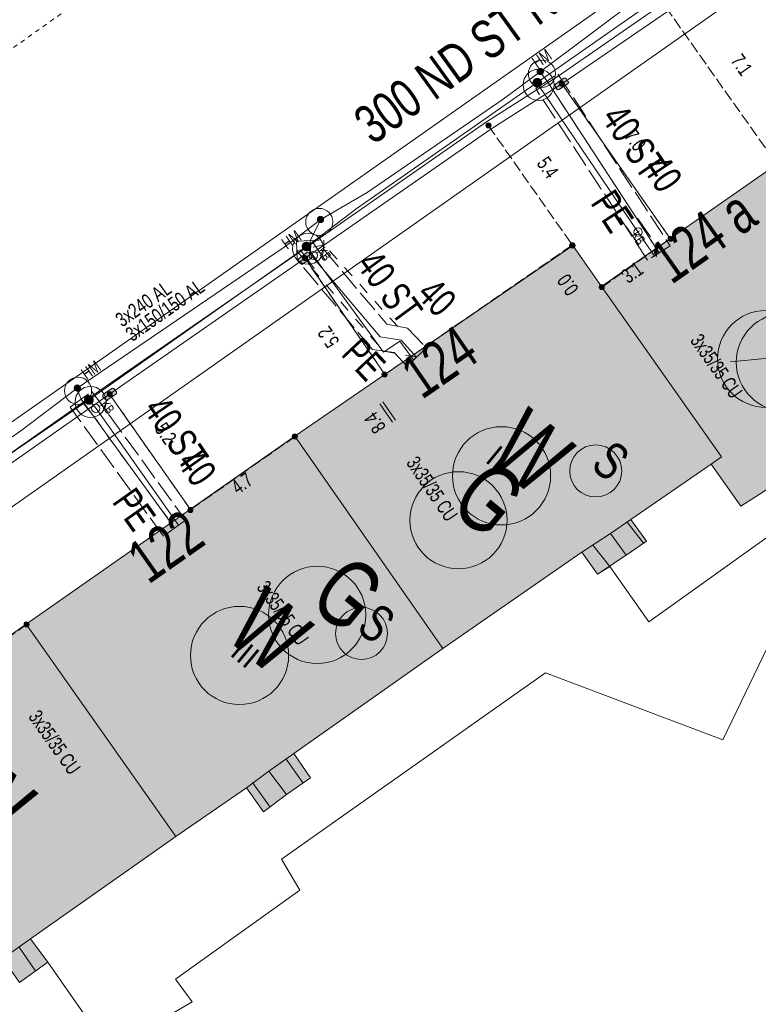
# Model space of a CAD drawing. Header units: metres. Extents: x -740 to 758, y -633 to 854.
# Tile 728 of 1056: x 242 to 269, y -78 to -42. Entities that reach past the tile are written whole.
import ezdxf

# ---------------------------------------------------------------- set-up
doc = ezdxf.new("R2010")
doc.units = ezdxf.units.M
doc.header["$MEASUREMENT"] = 0
for name, pattern in [('166_166', [0.3328, 0.1664, -0.1664]), ('416_125', [0.5408, 0.416, -0.1248]), ('416_416', [0.832, 0.416, -0.416]), ('832_208', [1.04, 0.832, -0.208])]:
    doc.linetypes.add(name, pattern=pattern)
for name, color, linetype in [('Gas.LOVION', 7, 'Continuous'), ('Grundkarte.LOVION', 7, 'Continuous'), ('Grundkarte_Text.LOVION', 7, 'Continuous'), ('Strom.LOVION', 7, 'Continuous'), ('StromBemass.LOVION', 7, 'Continuous'), ('Wasser.LOVION', 7, 'Continuous')]:
    doc.layers.add(name, color=color, linetype=linetype)
doc.styles.add('ERSTELLTER_STIL_1', font='arial.ttf')

msp = doc.modelspace()

# ---------------------------------------------------------------- hatches: boundary and pattern name
at = {"layer": 'Gas.LOVION', "linetype": 'Continuous', "lineweight": 13}
for points in [[(261.304, -43.99), (261.317, -43.972), (261.327, -43.953), (261.335, -43.933), (261.34, -43.911), (261.343, -43.889), (261.343, -43.867), (261.34, -43.846), (261.335, -43.824), (261.327, -43.804), (261.316, -43.785), (261.303, -43.767), (261.288, -43.751), (261.271, -43.737), (261.252, -43.725), (261.232, -43.716), (261.212, -43.709), (261.19, -43.705), (261.168, -43.704), (261.146, -43.706), (261.125, -43.71), (261.104, -43.717), (261.084, -43.726), (261.065, -43.738), (261.048, -43.752), (261.033, -43.768), (261.021, -43.786), (261.01, -43.805), (261.002, -43.825), (260.997, -43.847), (260.994, -43.869), (260.994, -43.891), (260.997, -43.912), (261.002, -43.934), (261.011, -43.954), (261.021, -43.973), (261.034, -43.991), (261.049, -44.007), (261.066, -44.021), (261.085, -44.033), (261.105, -44.042), (261.126, -44.049), (261.147, -44.053), (261.169, -44.054), (261.191, -44.052), (261.213, -44.048), (261.233, -44.041), (261.253, -44.032), (261.272, -44.02), (261.289, -44.006)], [(261.305, -43.984), (261.318, -43.966), (261.329, -43.947), (261.337, -43.927), (261.342, -43.905), (261.345, -43.884), (261.345, -43.862), (261.342, -43.84), (261.336, -43.819), (261.328, -43.798), (261.318, -43.779), (261.305, -43.761), (261.29, -43.745), (261.273, -43.731), (261.254, -43.72), (261.234, -43.71), (261.213, -43.704), (261.192, -43.7), (261.17, -43.698), (261.148, -43.7), (261.126, -43.704), (261.105, -43.711), (261.086, -43.72), (261.067, -43.732), (261.05, -43.746), (261.035, -43.762), (261.022, -43.78), (261.012, -43.799), (261.004, -43.82), (260.998, -43.841), (260.996, -43.863), (260.996, -43.885), (260.999, -43.907), (261.004, -43.928), (261.012, -43.948), (261.023, -43.967), (261.036, -43.985), (261.051, -44.001), (261.068, -44.015), (261.087, -44.027), (261.106, -44.036), (261.127, -44.043), (261.149, -44.047), (261.171, -44.048), (261.193, -44.047), (261.214, -44.042), (261.235, -44.036), (261.255, -44.026), (261.274, -44.014), (261.29, -44)], [(252.797, -50.026), (252.81, -50.009), (252.821, -49.989), (252.829, -49.969), (252.834, -49.947), (252.837, -49.925), (252.837, -49.903), (252.834, -49.881), (252.828, -49.86), (252.82, -49.839), (252.809, -49.82), (252.796, -49.802), (252.781, -49.786), (252.764, -49.772), (252.745, -49.76), (252.725, -49.751), (252.704, -49.744), (252.683, -49.74), (252.661, -49.739), (252.639, -49.74), (252.617, -49.745), (252.596, -49.752), (252.576, -49.761), (252.557, -49.773), (252.54, -49.787), (252.525, -49.803), (252.512, -49.821), (252.502, -49.84), (252.494, -49.861), (252.488, -49.882), (252.486, -49.904), (252.486, -49.926), (252.489, -49.948), (252.494, -49.97), (252.502, -49.99), (252.513, -50.01), (252.526, -50.027), (252.541, -50.043), (252.558, -50.057), (252.577, -50.069), (252.597, -50.079), (252.618, -50.085), (252.64, -50.089), (252.662, -50.091), (252.684, -50.089), (252.705, -50.085), (252.726, -50.078), (252.746, -50.069), (252.765, -50.057), (252.782, -50.043)], [(252.801, -50.027), (252.814, -50.01), (252.824, -49.99), (252.832, -49.97), (252.838, -49.948), (252.841, -49.926), (252.841, -49.904), (252.838, -49.882), (252.832, -49.861), (252.824, -49.841), (252.813, -49.821), (252.8, -49.804), (252.785, -49.788), (252.768, -49.774), (252.749, -49.762), (252.729, -49.753), (252.708, -49.746), (252.687, -49.742), (252.665, -49.74), (252.643, -49.742), (252.621, -49.746), (252.6, -49.753), (252.58, -49.762), (252.562, -49.774), (252.545, -49.788), (252.53, -49.804), (252.517, -49.822), (252.506, -49.842), (252.498, -49.862), (252.493, -49.884), (252.49, -49.905), (252.49, -49.928), (252.493, -49.949), (252.499, -49.971), (252.507, -49.991), (252.518, -50.01), (252.531, -50.028), (252.546, -50.044), (252.563, -50.058), (252.581, -50.07), (252.601, -50.079), (252.622, -50.086), (252.644, -50.09), (252.666, -50.091), (252.688, -50.09), (252.71, -50.086), (252.731, -50.079), (252.75, -50.069), (252.769, -50.058), (252.786, -50.043)], [(265.807, -50.08), (265.197, -50.494), (265.404, -50.799), (266.03, -50.398)], [(256.897, -53.877), (256.291, -54.32), (256.511, -54.609), (257.118, -54.165)], [(244.77, -55.682), (244.783, -55.664), (244.794, -55.645), (244.802, -55.624), (244.807, -55.603), (244.81, -55.581), (244.81, -55.558), (244.807, -55.536), (244.801, -55.515), (244.793, -55.494), (244.782, -55.475), (244.769, -55.457), (244.754, -55.441), (244.737, -55.427), (244.718, -55.415), (244.698, -55.406), (244.677, -55.399), (244.655, -55.395), (244.633, -55.394), (244.611, -55.395), (244.589, -55.399), (244.568, -55.406), (244.548, -55.416), (244.529, -55.428), (244.512, -55.442), (244.497, -55.458), (244.484, -55.476), (244.474, -55.495), (244.466, -55.516), (244.46, -55.538), (244.457, -55.56), (244.457, -55.582), (244.46, -55.604), (244.466, -55.625), (244.474, -55.646), (244.485, -55.665), (244.498, -55.683), (244.513, -55.699), (244.53, -55.713), (244.549, -55.725), (244.569, -55.734), (244.59, -55.741), (244.612, -55.745), (244.634, -55.747), (244.656, -55.745), (244.678, -55.741), (244.699, -55.734), (244.719, -55.724), (244.738, -55.713), (244.755, -55.698)], [(244.778, -55.686), (244.791, -55.668), (244.802, -55.649), (244.81, -55.628), (244.815, -55.607), (244.818, -55.585), (244.818, -55.562), (244.815, -55.541), (244.809, -55.519), (244.801, -55.498), (244.79, -55.479), (244.777, -55.461), (244.762, -55.445), (244.745, -55.431), (244.726, -55.419), (244.706, -55.41), (244.685, -55.403), (244.663, -55.399), (244.641, -55.398), (244.619, -55.399), (244.597, -55.403), (244.576, -55.41), (244.556, -55.42), (244.537, -55.432), (244.52, -55.446), (244.505, -55.462), (244.492, -55.48), (244.482, -55.499), (244.474, -55.52), (244.468, -55.542), (244.465, -55.564), (244.465, -55.586), (244.468, -55.608), (244.474, -55.629), (244.482, -55.65), (244.493, -55.669), (244.506, -55.687), (244.521, -55.703), (244.538, -55.717), (244.557, -55.729), (244.577, -55.738), (244.598, -55.745), (244.62, -55.749), (244.642, -55.751), (244.664, -55.749), (244.686, -55.745), (244.707, -55.738), (244.727, -55.729), (244.746, -55.717), (244.763, -55.702)], [(248.244, -59.984), (247.621, -60.414), (247.857, -60.716), (248.451, -60.289)]]:
    msp.add_hatch(color=7, dxfattribs=at).paths.add_polyline_path(points)
at = {"layer": 'Grundkarte.LOVION', "linetype": 'Continuous', "lineweight": 18}
for color, points in [(9, [(263.541, -51.395), (267.968, -57.671), (267.581, -57.945), (268.678, -59.493), (269.484, -58.971), (270.56, -58.186), (271.996, -57.159), (275.538, -54.685), (269.988, -46.893)]), (9, [(252.228, -56.905), (257.693, -64.735), (262.814, -61.19), (263.87, -60.495), (264.617, -59.979), (267.581, -57.945), (267.968, -57.671), (263.541, -51.395), (262.476, -49.873)]), (9, [(242.325, -63.843), (247.849, -71.667), (250.452, -69.876), (251.279, -69.263), (252.191, -68.612), (257.693, -64.735), (252.228, -56.905)]), (254, [(265.198, -60.779), (264.617, -59.979), (263.87, -60.495), (264.45, -61.296)]), (254, [(264.45, -61.296), (263.87, -60.495), (262.814, -61.19), (263.395, -61.99)]), (9, [(232.344, -70.878), (237.756, -78.772), (240.825, -76.61), (241.461, -76.164), (242.484, -75.443), (247.849, -71.667), (242.325, -63.843)]), (254, [(252.809, -69.498), (252.191, -68.612), (251.279, -69.263), (251.924, -70.116)]), (254, [(251.924, -70.116), (251.279, -69.263), (250.452, -69.876), (251.071, -70.761)]), (254, [(243.129, -76.296), (242.484, -75.443), (241.461, -76.164), (242.08, -77.049)])]:
    msp.add_hatch(color=color, dxfattribs=at).paths.add_polyline_path(points)
at = {"layer": 'Strom.LOVION', "linetype": 'Continuous', "lineweight": 13}
for points in [[(261.974, -44.129), (262.279, -43.922), (262.332, -43.858), (262.299, -43.832), (262.245, -43.733), (262.213, -43.707), (262.155, -43.713), (261.85, -43.92), (261.823, -43.952), (261.829, -44.01), (261.899, -44.122), (261.915, -44.135)], [(266.515, -49.316), (265.659, -49.931), (265.794, -50.096), (266.652, -49.509)], [(252.523, -50.551), (252.828, -50.344), (252.854, -50.311), (252.849, -50.253), (252.765, -50.158), (252.763, -50.128), (252.675, -50.137), (252.386, -50.357), (252.36, -50.389), (252.365, -50.448), (252.448, -50.543), (252.497, -50.583)], [(255.982, -54.336), (255.123, -54.922), (255.244, -55.102), (256.103, -54.516)], [(245.329, -55.569), (245.634, -55.362), (245.661, -55.33), (245.655, -55.271), (245.572, -55.176), (245.569, -55.147), (245.481, -55.155), (245.176, -55.363), (245.15, -55.395), (245.155, -55.453), (245.239, -55.549), (245.271, -55.575)], [(248.828, -59.306), (247.971, -59.922), (248.093, -60.102), (248.949, -59.486)]]:
    msp.add_hatch(color=7, dxfattribs=at).paths.add_polyline_path(points)
at = {"layer": 'StromBemass.LOVION', "linetype": 'Continuous', "lineweight": 13}
for points in [[(262.147, -43.98), (262.154, -43.971), (262.16, -43.96), (262.164, -43.95), (262.167, -43.938), (262.168, -43.927), (262.168, -43.915), (262.167, -43.903), (262.164, -43.892), (262.159, -43.881), (262.154, -43.871), (262.147, -43.862), (262.139, -43.853), (262.13, -43.846), (262.12, -43.839), (262.109, -43.835), (262.098, -43.831), (262.087, -43.829), (262.075, -43.828), (262.063, -43.829), (262.052, -43.831), (262.041, -43.835), (262.03, -43.84), (262.02, -43.846), (262.012, -43.854), (262.004, -43.862), (261.997, -43.872), (261.991, -43.882), (261.987, -43.893), (261.984, -43.904), (261.983, -43.916), (261.983, -43.927), (261.984, -43.939), (261.987, -43.95), (261.991, -43.961), (261.997, -43.971), (262.004, -43.981), (262.012, -43.989), (262.021, -43.997), (262.031, -44.003), (262.041, -44.008), (262.053, -44.011), (262.064, -44.013), (262.076, -44.014), (262.087, -44.013), (262.099, -44.011), (262.11, -44.008), (262.12, -44.003), (262.13, -43.996), (262.139, -43.989)], [(259.444, -45.512), (259.451, -45.502), (259.456, -45.492), (259.461, -45.481), (259.464, -45.469), (259.465, -45.458), (259.465, -45.446), (259.464, -45.434), (259.461, -45.422), (259.456, -45.411), (259.45, -45.401), (259.443, -45.391), (259.435, -45.382), (259.426, -45.375), (259.416, -45.369), (259.405, -45.364), (259.394, -45.36), (259.382, -45.358), (259.37, -45.357), (259.358, -45.358), (259.347, -45.36), (259.335, -45.364), (259.324, -45.369), (259.314, -45.375), (259.305, -45.383), (259.297, -45.392), (259.29, -45.401), (259.284, -45.412), (259.28, -45.423), (259.277, -45.434), (259.276, -45.446), (259.276, -45.458), (259.277, -45.47), (259.28, -45.482), (259.285, -45.493), (259.29, -45.503), (259.297, -45.513), (259.306, -45.521), (259.315, -45.529), (259.325, -45.535), (259.336, -45.54), (259.347, -45.544), (259.359, -45.546), (259.371, -45.547), (259.383, -45.546), (259.394, -45.544), (259.406, -45.54), (259.416, -45.535), (259.426, -45.529), (259.436, -45.521)], [(266.157, -49.688), (266.164, -49.678), (266.169, -49.668), (266.173, -49.657), (266.176, -49.646), (266.178, -49.635), (266.178, -49.623), (266.176, -49.612), (266.173, -49.601), (266.169, -49.59), (266.163, -49.58), (266.157, -49.57), (266.149, -49.562), (266.14, -49.555), (266.13, -49.549), (266.119, -49.544), (266.108, -49.54), (266.097, -49.538), (266.086, -49.537), (266.074, -49.538), (266.063, -49.54), (266.052, -49.544), (266.041, -49.549), (266.032, -49.555), (266.023, -49.562), (266.015, -49.571), (266.008, -49.58), (266.002, -49.59), (265.998, -49.601), (265.995, -49.612), (265.994, -49.624), (265.994, -49.635), (265.996, -49.647), (265.998, -49.658), (266.003, -49.669), (266.008, -49.679), (266.015, -49.688), (266.023, -49.697), (266.032, -49.704), (266.042, -49.71), (266.052, -49.715), (266.063, -49.718), (266.075, -49.721), (266.086, -49.721), (266.098, -49.721), (266.109, -49.718), (266.12, -49.715), (266.13, -49.71), (266.14, -49.704), (266.149, -49.696)], [(266.157, -49.684), (266.164, -49.675), (266.169, -49.665), (266.174, -49.654), (266.176, -49.643), (266.178, -49.632), (266.178, -49.62), (266.176, -49.609), (266.173, -49.597), (266.169, -49.587), (266.163, -49.577), (266.157, -49.567), (266.149, -49.559), (266.14, -49.552), (266.13, -49.546), (266.12, -49.541), (266.109, -49.537), (266.098, -49.535), (266.086, -49.534), (266.075, -49.535), (266.063, -49.537), (266.052, -49.541), (266.042, -49.546), (266.032, -49.552), (266.023, -49.56), (266.016, -49.568), (266.009, -49.577), (266.003, -49.587), (265.999, -49.598), (265.996, -49.609), (265.995, -49.621), (265.995, -49.632), (265.996, -49.644), (265.999, -49.655), (266.004, -49.665), (266.009, -49.675), (266.016, -49.685), (266.024, -49.693), (266.033, -49.7), (266.042, -49.706), (266.053, -49.711), (266.064, -49.715), (266.075, -49.717), (266.087, -49.718), (266.098, -49.717), (266.109, -49.715), (266.12, -49.711), (266.131, -49.706), (266.14, -49.7), (266.149, -49.693)], [(262.534, -49.935), (262.541, -49.925), (262.547, -49.915), (262.551, -49.904), (262.554, -49.892), (262.556, -49.88), (262.556, -49.868), (262.554, -49.856), (262.551, -49.844), (262.547, -49.833), (262.541, -49.823), (262.534, -49.813), (262.525, -49.804), (262.516, -49.797), (262.506, -49.79), (262.495, -49.785), (262.484, -49.782), (262.472, -49.779), (262.46, -49.779), (262.448, -49.779), (262.436, -49.782), (262.425, -49.785), (262.414, -49.791), (262.404, -49.797), (262.394, -49.805), (262.386, -49.814), (262.379, -49.823), (262.373, -49.834), (262.369, -49.845), (262.366, -49.857), (262.365, -49.869), (262.365, -49.881), (262.366, -49.893), (262.369, -49.904), (262.374, -49.915), (262.379, -49.926), (262.387, -49.936), (262.395, -49.944), (262.404, -49.952), (262.414, -49.958), (262.425, -49.963), (262.437, -49.967), (262.448, -49.969), (262.46, -49.97), (262.472, -49.969), (262.484, -49.967), (262.496, -49.963), (262.506, -49.958), (262.517, -49.952), (262.526, -49.944)], [(262.54, -49.936), (262.547, -49.927), (262.553, -49.916), (262.557, -49.905), (262.56, -49.893), (262.562, -49.881), (262.562, -49.869), (262.56, -49.858), (262.557, -49.846), (262.553, -49.835), (262.547, -49.824), (262.54, -49.815), (262.532, -49.806), (262.522, -49.799), (262.512, -49.792), (262.501, -49.787), (262.49, -49.783), (262.478, -49.781), (262.466, -49.781), (262.454, -49.781), (262.443, -49.784), (262.431, -49.787), (262.421, -49.792), (262.41, -49.799), (262.401, -49.807), (262.393, -49.815), (262.386, -49.825), (262.38, -49.835), (262.376, -49.847), (262.373, -49.858), (262.372, -49.87), (262.372, -49.882), (262.373, -49.894), (262.376, -49.905), (262.381, -49.917), (262.386, -49.927), (262.394, -49.937), (262.402, -49.945), (262.411, -49.953), (262.421, -49.959), (262.432, -49.964), (262.443, -49.968), (262.455, -49.97), (262.467, -49.971), (262.479, -49.97), (262.491, -49.968), (262.502, -49.964), (262.513, -49.959), (262.523, -49.953), (262.532, -49.945)], [(252.68, -50.403), (252.687, -50.394), (252.693, -50.383), (252.697, -50.372), (252.7, -50.361), (252.702, -50.349), (252.702, -50.337), (252.7, -50.326), (252.697, -50.314), (252.693, -50.303), (252.687, -50.293), (252.68, -50.283), (252.672, -50.275), (252.663, -50.267), (252.653, -50.261), (252.642, -50.256), (252.631, -50.252), (252.619, -50.25), (252.607, -50.249), (252.595, -50.25), (252.584, -50.252), (252.572, -50.256), (252.562, -50.261), (252.552, -50.267), (252.543, -50.275), (252.535, -50.284), (252.528, -50.293), (252.522, -50.304), (252.518, -50.315), (252.515, -50.326), (252.513, -50.338), (252.513, -50.35), (252.515, -50.362), (252.518, -50.373), (252.522, -50.384), (252.528, -50.394), (252.535, -50.404), (252.543, -50.413), (252.552, -50.42), (252.562, -50.426), (252.573, -50.431), (252.584, -50.435), (252.596, -50.437), (252.608, -50.438), (252.62, -50.437), (252.631, -50.435), (252.643, -50.431), (252.653, -50.426), (252.663, -50.42), (252.672, -50.412)], [(263.619, -51.47), (263.626, -51.46), (263.632, -51.45), (263.636, -51.439), (263.639, -51.428), (263.64, -51.416), (263.64, -51.405), (263.639, -51.393), (263.636, -51.382), (263.632, -51.371), (263.626, -51.361), (263.619, -51.351), (263.611, -51.343), (263.602, -51.336), (263.592, -51.329), (263.582, -51.324), (263.57, -51.321), (263.559, -51.319), (263.547, -51.318), (263.536, -51.319), (263.524, -51.321), (263.513, -51.325), (263.503, -51.33), (263.493, -51.336), (263.484, -51.343), (263.476, -51.352), (263.469, -51.361), (263.464, -51.372), (263.459, -51.382), (263.456, -51.394), (263.455, -51.405), (263.455, -51.417), (263.457, -51.428), (263.46, -51.44), (263.464, -51.451), (263.469, -51.461), (263.476, -51.47), (263.484, -51.479), (263.493, -51.486), (263.503, -51.492), (263.514, -51.497), (263.525, -51.501), (263.536, -51.503), (263.548, -51.504), (263.56, -51.503), (263.571, -51.501), (263.582, -51.497), (263.593, -51.492), (263.602, -51.486), (263.611, -51.478)], [(255.611, -54.695), (255.618, -54.686), (255.623, -54.675), (255.628, -54.664), (255.63, -54.653), (255.632, -54.641), (255.632, -54.629), (255.63, -54.618), (255.627, -54.606), (255.623, -54.595), (255.617, -54.585), (255.61, -54.575), (255.602, -54.567), (255.593, -54.559), (255.583, -54.553), (255.572, -54.548), (255.561, -54.544), (255.549, -54.542), (255.537, -54.541), (255.526, -54.542), (255.514, -54.544), (255.503, -54.548), (255.492, -54.553), (255.482, -54.559), (255.473, -54.567), (255.465, -54.576), (255.458, -54.585), (255.452, -54.596), (255.448, -54.607), (255.445, -54.618), (255.444, -54.63), (255.444, -54.642), (255.445, -54.654), (255.448, -54.665), (255.453, -54.676), (255.458, -54.686), (255.465, -54.696), (255.473, -54.705), (255.483, -54.712), (255.493, -54.718), (255.503, -54.723), (255.515, -54.727), (255.526, -54.729), (255.538, -54.73), (255.55, -54.729), (255.562, -54.727), (255.573, -54.723), (255.583, -54.718), (255.593, -54.712), (255.603, -54.704)], [(255.611, -54.695), (255.618, -54.686), (255.623, -54.675), (255.628, -54.664), (255.63, -54.653), (255.632, -54.641), (255.632, -54.629), (255.63, -54.618), (255.627, -54.606), (255.623, -54.595), (255.617, -54.585), (255.61, -54.575), (255.602, -54.567), (255.593, -54.559), (255.583, -54.553), (255.572, -54.548), (255.561, -54.544), (255.549, -54.542), (255.537, -54.541), (255.526, -54.542), (255.514, -54.544), (255.503, -54.548), (255.492, -54.553), (255.482, -54.559), (255.473, -54.567), (255.465, -54.576), (255.458, -54.585), (255.452, -54.596), (255.448, -54.607), (255.445, -54.618), (255.444, -54.63), (255.444, -54.642), (255.445, -54.654), (255.448, -54.665), (255.453, -54.676), (255.458, -54.686), (255.465, -54.696), (255.473, -54.705), (255.483, -54.712), (255.493, -54.718), (255.503, -54.723), (255.515, -54.727), (255.526, -54.729), (255.538, -54.73), (255.55, -54.729), (255.562, -54.727), (255.573, -54.723), (255.583, -54.718), (255.593, -54.712), (255.603, -54.704)], [(245.48, -55.416), (245.487, -55.407), (245.492, -55.396), (245.497, -55.385), (245.499, -55.374), (245.501, -55.362), (245.501, -55.351), (245.499, -55.339), (245.496, -55.327), (245.492, -55.316), (245.486, -55.306), (245.479, -55.297), (245.471, -55.288), (245.462, -55.281), (245.452, -55.274), (245.441, -55.269), (245.43, -55.266), (245.419, -55.264), (245.407, -55.263), (245.395, -55.264), (245.383, -55.266), (245.372, -55.27), (245.362, -55.275), (245.352, -55.281), (245.343, -55.288), (245.335, -55.297), (245.328, -55.307), (245.322, -55.317), (245.318, -55.328), (245.315, -55.339), (245.313, -55.351), (245.313, -55.363), (245.315, -55.375), (245.318, -55.386), (245.322, -55.397), (245.328, -55.407), (245.335, -55.417), (245.343, -55.425), (245.352, -55.433), (245.362, -55.439), (245.373, -55.444), (245.384, -55.448), (245.396, -55.45), (245.407, -55.451), (245.419, -55.45), (245.431, -55.448), (245.442, -55.444), (245.453, -55.439), (245.463, -55.433), (245.472, -55.425)], [(252.307, -56.978), (252.314, -56.968), (252.32, -56.957), (252.324, -56.946), (252.327, -56.934), (252.329, -56.923), (252.329, -56.911), (252.327, -56.899), (252.324, -56.887), (252.32, -56.876), (252.314, -56.865), (252.307, -56.856), (252.299, -56.847), (252.289, -56.839), (252.279, -56.833), (252.268, -56.828), (252.257, -56.824), (252.245, -56.822), (252.233, -56.821), (252.221, -56.822), (252.209, -56.824), (252.198, -56.828), (252.187, -56.833), (252.177, -56.84), (252.168, -56.847), (252.159, -56.856), (252.152, -56.866), (252.147, -56.876), (252.142, -56.888), (252.139, -56.899), (252.138, -56.911), (252.138, -56.923), (252.139, -56.935), (252.142, -56.947), (252.147, -56.958), (252.153, -56.968), (252.16, -56.978), (252.168, -56.987), (252.177, -56.994), (252.187, -57.001), (252.198, -57.006), (252.21, -57.01), (252.222, -57.012), (252.234, -57.012), (252.246, -57.012), (252.257, -57.009), (252.269, -57.006), (252.28, -57.001), (252.29, -56.994), (252.299, -56.986)], [(248.454, -59.684), (248.461, -59.675), (248.466, -59.664), (248.471, -59.653), (248.473, -59.642), (248.475, -59.63), (248.475, -59.619), (248.473, -59.607), (248.47, -59.596), (248.466, -59.585), (248.46, -59.574), (248.453, -59.565), (248.445, -59.556), (248.436, -59.549), (248.426, -59.543), (248.416, -59.538), (248.405, -59.534), (248.393, -59.532), (248.381, -59.531), (248.37, -59.532), (248.358, -59.534), (248.347, -59.538), (248.336, -59.543), (248.326, -59.549), (248.317, -59.557), (248.309, -59.565), (248.302, -59.575), (248.297, -59.585), (248.293, -59.596), (248.29, -59.608), (248.288, -59.619), (248.288, -59.631), (248.29, -59.643), (248.293, -59.654), (248.297, -59.665), (248.303, -59.675), (248.31, -59.685), (248.318, -59.693), (248.327, -59.701), (248.337, -59.707), (248.347, -59.712), (248.359, -59.715), (248.37, -59.718), (248.382, -59.718), (248.394, -59.718), (248.405, -59.715), (248.416, -59.712), (248.427, -59.707), (248.437, -59.7), (248.446, -59.693)], [(248.456, -59.689), (248.462, -59.68), (248.468, -59.669), (248.472, -59.658), (248.475, -59.647), (248.477, -59.635), (248.477, -59.624), (248.475, -59.612), (248.472, -59.601), (248.468, -59.59), (248.462, -59.579), (248.455, -59.57), (248.447, -59.561), (248.438, -59.554), (248.428, -59.548), (248.417, -59.543), (248.406, -59.539), (248.395, -59.537), (248.383, -59.536), (248.371, -59.537), (248.36, -59.539), (248.349, -59.543), (248.338, -59.548), (248.328, -59.554), (248.319, -59.562), (248.311, -59.57), (248.304, -59.58), (248.299, -59.59), (248.295, -59.601), (248.292, -59.613), (248.29, -59.624), (248.29, -59.636), (248.292, -59.648), (248.295, -59.659), (248.299, -59.67), (248.305, -59.68), (248.312, -59.689), (248.32, -59.698), (248.329, -59.705), (248.339, -59.712), (248.349, -59.717), (248.36, -59.72), (248.372, -59.722), (248.384, -59.723), (248.395, -59.722), (248.407, -59.72), (248.418, -59.716), (248.429, -59.711), (248.439, -59.705), (248.448, -59.698)], [(242.416, -63.906), (242.423, -63.896), (242.428, -63.886), (242.433, -63.875), (242.436, -63.863), (242.437, -63.851), (242.437, -63.839), (242.436, -63.828), (242.433, -63.816), (242.428, -63.805), (242.422, -63.795), (242.415, -63.785), (242.407, -63.777), (242.398, -63.769), (242.388, -63.763), (242.377, -63.758), (242.366, -63.754), (242.354, -63.752), (242.343, -63.751), (242.331, -63.752), (242.319, -63.754), (242.308, -63.758), (242.297, -63.763), (242.287, -63.769), (242.278, -63.777), (242.27, -63.786), (242.263, -63.795), (242.257, -63.806), (242.253, -63.817), (242.25, -63.828), (242.249, -63.84), (242.249, -63.852), (242.25, -63.864), (242.253, -63.875), (242.258, -63.886), (242.263, -63.897), (242.27, -63.906), (242.278, -63.915), (242.288, -63.922), (242.298, -63.929), (242.308, -63.934), (242.32, -63.937), (242.331, -63.939), (242.343, -63.94), (242.355, -63.939), (242.367, -63.937), (242.378, -63.933), (242.389, -63.928), (242.399, -63.922), (242.408, -63.914)]]:
    msp.add_hatch(color=7, dxfattribs=at).paths.add_polyline_path(points)
at = {"layer": 'Wasser.LOVION', "linetype": 'Continuous', "lineweight": 13}
for points in [[(261.382, -43.549), (261.392, -43.536), (261.4, -43.521), (261.406, -43.506), (261.41, -43.489), (261.412, -43.473), (261.412, -43.456), (261.41, -43.44), (261.406, -43.424), (261.4, -43.408), (261.391, -43.394), (261.382, -43.38), (261.37, -43.368), (261.357, -43.358), (261.343, -43.349), (261.328, -43.342), (261.312, -43.337), (261.296, -43.333), (261.279, -43.332), (261.263, -43.334), (261.246, -43.337), (261.231, -43.342), (261.216, -43.349), (261.202, -43.358), (261.189, -43.369), (261.177, -43.381), (261.168, -43.394), (261.16, -43.409), (261.154, -43.424), (261.15, -43.441), (261.148, -43.457), (261.148, -43.474), (261.15, -43.49), (261.154, -43.506), (261.16, -43.522), (261.168, -43.536), (261.178, -43.55), (261.189, -43.562), (261.202, -43.572), (261.216, -43.581), (261.231, -43.588), (261.247, -43.593), (261.264, -43.596), (261.28, -43.597), (261.297, -43.596), (261.313, -43.593), (261.329, -43.588), (261.344, -43.581), (261.358, -43.572), (261.371, -43.561)], [(261.386, -43.55), (261.396, -43.536), (261.404, -43.522), (261.41, -43.506), (261.414, -43.49), (261.416, -43.474), (261.416, -43.457), (261.414, -43.441), (261.409, -43.424), (261.403, -43.409), (261.395, -43.394), (261.385, -43.381), (261.374, -43.369), (261.361, -43.358), (261.347, -43.349), (261.332, -43.342), (261.316, -43.337), (261.3, -43.334), (261.283, -43.333), (261.266, -43.334), (261.25, -43.337), (261.234, -43.343), (261.219, -43.35), (261.205, -43.359), (261.192, -43.369), (261.181, -43.382), (261.171, -43.395), (261.163, -43.41), (261.157, -43.425), (261.153, -43.441), (261.151, -43.458), (261.151, -43.475), (261.153, -43.491), (261.157, -43.507), (261.164, -43.523), (261.172, -43.537), (261.181, -43.551), (261.193, -43.563), (261.206, -43.573), (261.22, -43.582), (261.235, -43.589), (261.251, -43.594), (261.267, -43.597), (261.284, -43.598), (261.3, -43.597), (261.317, -43.594), (261.333, -43.589), (261.348, -43.582), (261.362, -43.573), (261.374, -43.562)], [(253.28, -49.006), (253.29, -48.992), (253.298, -48.977), (253.304, -48.962), (253.308, -48.946), (253.31, -48.929), (253.31, -48.912), (253.308, -48.896), (253.304, -48.879), (253.297, -48.864), (253.289, -48.849), (253.279, -48.836), (253.268, -48.823), (253.255, -48.813), (253.241, -48.804), (253.226, -48.797), (253.21, -48.792), (253.193, -48.789), (253.176, -48.788), (253.16, -48.789), (253.143, -48.792), (253.127, -48.797), (253.112, -48.804), (253.098, -48.813), (253.085, -48.824), (253.074, -48.836), (253.064, -48.85), (253.056, -48.865), (253.05, -48.88), (253.046, -48.896), (253.044, -48.913), (253.044, -48.93), (253.046, -48.946), (253.05, -48.963), (253.056, -48.978), (253.065, -48.993), (253.074, -49.006), (253.086, -49.018), (253.099, -49.029), (253.113, -49.038), (253.128, -49.045), (253.144, -49.05), (253.161, -49.053), (253.177, -49.054), (253.194, -49.053), (253.21, -49.05), (253.226, -49.045), (253.241, -49.038), (253.256, -49.029), (253.268, -49.018)], [(253.283, -49.005), (253.293, -48.992), (253.301, -48.977), (253.307, -48.961), (253.311, -48.945), (253.313, -48.929), (253.313, -48.912), (253.311, -48.895), (253.306, -48.879), (253.3, -48.864), (253.292, -48.849), (253.282, -48.835), (253.271, -48.823), (253.258, -48.813), (253.244, -48.804), (253.228, -48.797), (253.213, -48.792), (253.196, -48.788), (253.179, -48.787), (253.163, -48.789), (253.146, -48.792), (253.13, -48.797), (253.115, -48.804), (253.101, -48.813), (253.088, -48.824), (253.077, -48.836), (253.067, -48.85), (253.059, -48.864), (253.053, -48.88), (253.049, -48.896), (253.047, -48.913), (253.047, -48.929), (253.049, -48.946), (253.053, -48.962), (253.059, -48.978), (253.068, -48.992), (253.077, -49.006), (253.089, -49.018), (253.102, -49.029), (253.116, -49.038), (253.131, -49.045), (253.147, -49.05), (253.164, -49.053), (253.18, -49.054), (253.197, -49.053), (253.213, -49.05), (253.229, -49.044), (253.244, -49.037), (253.258, -49.028), (253.271, -49.018)], [(265.971, -49.945), (265.332, -50.362), (265.539, -50.667), (266.165, -50.266)], [(257.003, -53.748), (256.461, -54.244), (256.71, -54.53), (257.25, -54.005)], [(244.312, -55.217), (244.322, -55.204), (244.33, -55.189), (244.336, -55.174), (244.34, -55.158), (244.342, -55.141), (244.342, -55.125), (244.34, -55.109), (244.336, -55.093), (244.33, -55.077), (244.322, -55.063), (244.312, -55.049), (244.301, -55.037), (244.288, -55.027), (244.274, -55.018), (244.259, -55.011), (244.243, -55.006), (244.227, -55.003), (244.21, -55.002), (244.194, -55.003), (244.178, -55.006), (244.162, -55.012), (244.147, -55.019), (244.133, -55.027), (244.121, -55.038), (244.109, -55.05), (244.1, -55.064), (244.092, -55.078), (244.086, -55.093), (244.082, -55.109), (244.08, -55.126), (244.08, -55.142), (244.082, -55.159), (244.086, -55.175), (244.092, -55.19), (244.1, -55.204), (244.11, -55.218), (244.121, -55.23), (244.134, -55.24), (244.148, -55.249), (244.163, -55.256), (244.179, -55.261), (244.195, -55.264), (244.211, -55.265), (244.228, -55.264), (244.244, -55.261), (244.26, -55.256), (244.275, -55.249), (244.289, -55.24), (244.301, -55.229)], [(244.317, -55.221), (244.326, -55.208), (244.334, -55.193), (244.34, -55.178), (244.344, -55.162), (244.346, -55.145), (244.346, -55.129), (244.344, -55.112), (244.34, -55.096), (244.334, -55.081), (244.326, -55.066), (244.316, -55.053), (244.305, -55.041), (244.292, -55.03), (244.278, -55.022), (244.263, -55.015), (244.247, -55.01), (244.231, -55.006), (244.214, -55.005), (244.198, -55.007), (244.182, -55.01), (244.166, -55.015), (244.151, -55.022), (244.137, -55.031), (244.124, -55.042), (244.113, -55.054), (244.103, -55.067), (244.095, -55.082), (244.089, -55.097), (244.085, -55.113), (244.083, -55.129), (244.083, -55.146), (244.085, -55.162), (244.089, -55.179), (244.096, -55.194), (244.104, -55.208), (244.113, -55.222), (244.125, -55.234), (244.138, -55.244), (244.152, -55.253), (244.167, -55.26), (244.182, -55.265), (244.199, -55.268), (244.215, -55.269), (244.232, -55.268), (244.248, -55.265), (244.264, -55.26), (244.279, -55.253), (244.293, -55.244), (244.305, -55.233)], [(248.09, -60.073), (247.483, -60.516), (247.719, -60.818), (248.326, -60.375)]]:
    msp.add_hatch(color=7, dxfattribs=at).paths.add_polyline_path(points)

# ---------------------------------------------------------------- linework, layer by layer
at = {"layer": 'Gas.LOVION', "color": 5, "linetype": 'Continuous', "lineweight": 18}
for points in [[(208.187, -65.644), (207.207, -66.346), (206.003, -67.187), (209.374, -71.735), (213.182, -77.584), (231.121, -65.027), (234.872, -62.429), (240.175, -58.63), (244.634, -55.563), (252.668, -49.916), (254.525, -48.508), (255.093, -48.112), (261.165, -43.869), (271.041, -36.962), (271.274, -36.777), (278.041, -31.918), (282.69, -28.686), (295.8, -19.483), (304.857, -13.115)], [(261.165, -43.869), (261.219, -43.967), (264.88, -49.372), (265.502, -50.287)], [(252.668, -49.916), (252.722, -50.014), (252.907, -50.247), (255.501, -53.806), (256.098, -53.408), (256.593, -54.084)], [(244.634, -55.563), (244.903, -55.892), (247.939, -60.191)]]:
    msp.add_lwpolyline(points, dxfattribs=at)
at = {"layer": 'Gas.LOVION', "color": 251, "linetype": 'Continuous', "lineweight": 13}
for points in [[(265.343, -49.563), (264.861, -48.872)], [(264.913, -49.857), (264.432, -49.165)], [(252.94, -50.732), (252.445, -50.056)], [(253.353, -50.425), (252.872, -49.733)], [(245.362, -56.054), (244.838, -55.381)], [(244.965, -56.373), (244.441, -55.7)]]:
    msp.add_lwpolyline(points, dxfattribs=at)
at = {"layer": 'Gas.LOVION', "color": 1, "linetype": 'Continuous', "lineweight": 18}
msp.add_lwpolyline([(268.29, -54.167), (271.101, -53.892)], dxfattribs=at)
at = {"layer": 'Gas.LOVION', "color": 7, "linetype": 'Continuous', "lineweight": 13}
for centre, radius in [((261.218, -43.956), 0.572), ((252.72, -49.998), 0.573), ((244.702, -55.647), 0.573)]:
    msp.add_circle(centre, radius, dxfattribs=at)
at = {"layer": 'Gas.LOVION', "color": 251, "linetype": 'Continuous', "lineweight": 13}
for centre, radius in [((264.889, -49.385), 0.153), ((252.915, -50.247), 0.152), ((244.89, -55.883), 0.154)]:
    msp.add_circle(centre, radius, dxfattribs=at)
at = {"layer": 'Gas.LOVION', "color": 5, "linetype": 'Continuous', "lineweight": 18}
for centre, radius in [((269.604, -54.061), 1.788), ((258.265, -60.007), 1.79), ((253.056, -63.497), 1.793)]:
    msp.add_circle(centre, radius, dxfattribs=at)
at = {"layer": 'Grundkarte.LOVION', "color": 8, "linetype": 'Continuous', "lineweight": 18}
for points in [[(208.701, -79.662), (227.943, -66.077), (245.066, -54.088), (264.452, -40.459), (282.645, -27.626), (300.68, -14.986), (304.104, -12.523)], [(306.193, -14.24), (209.538, -82.181), (194.801, -92.578), (192.336, -94.267), (175.192, -106.347), (166.201, -112.634), (130.053, -138.011), (129.607, -138.291)], [(306.193, -14.24), (209.538, -82.181), (194.801, -92.578), (192.336, -94.267), (175.192, -106.347), (166.201, -112.634), (130.053, -138.011), (129.607, -138.291)], [(209.538, -82.181), (306.193, -14.24)], [(263.87, -60.495), (264.45, -61.296)], [(251.279, -69.263), (251.924, -70.116)]]:
    msp.add_lwpolyline(points, dxfattribs=at)
at = {"layer": 'Grundkarte.LOVION', "color": 253, "linetype": 'Continuous', "lineweight": 18}
for points in [[(209.538, -82.181), (306.193, -14.24)], [(270.985, -61.928), (268.012, -68.1), (261.476, -65.636), (251.743, -72.498), (252.417, -73.644), (247.831, -76.93), (248.444, -77.757), (245.399, -79.562), (243.129, -76.296), (242.484, -75.443), (247.849, -71.667), (250.452, -69.876), (251.071, -70.761), (251.924, -70.116), (252.809, -69.498), (252.191, -68.612), (257.693, -64.735), (262.814, -61.19), (263.395, -61.99), (263.841, -61.71), (265.282, -63.756), (269.978, -60.4)]]:
    msp.add_lwpolyline(points, dxfattribs=at)
at = {"layer": 'Grundkarte.LOVION', "color": 8, "linetype": 'Continuous', "lineweight": 18}
for points in [[(263.541, -51.395), (269.988, -46.893), (275.538, -54.685), (271.996, -57.159), (270.56, -58.186), (269.484, -58.971), (268.678, -59.493), (267.581, -57.945), (267.968, -57.671)], [(252.228, -56.905), (262.476, -49.873), (263.541, -51.395), (267.968, -57.671), (267.581, -57.945), (264.617, -59.979), (263.87, -60.495), (262.814, -61.19), (257.693, -64.735)], [(242.325, -63.843), (252.228, -56.905), (257.693, -64.735), (252.191, -68.612), (251.279, -69.263), (250.452, -69.876), (247.849, -71.667)], [(232.344, -70.878), (242.325, -63.843), (247.849, -71.667), (242.484, -75.443), (241.461, -76.164), (240.825, -76.61), (237.756, -78.772)]]:
    msp.add_lwpolyline(points, close=True, dxfattribs=at)
at = {"layer": 'Grundkarte.LOVION', "color": 251, "linetype": 'Continuous', "lineweight": 13}
for points in [[(265.198, -60.779), (264.45, -61.296), (263.87, -60.495), (264.617, -59.979)], [(264.45, -61.296), (263.395, -61.99), (262.814, -61.19), (263.87, -60.495)], [(252.809, -69.498), (251.924, -70.116), (251.279, -69.263), (252.191, -68.612)], [(251.924, -70.116), (251.071, -70.761), (250.452, -69.876), (251.279, -69.263)], [(243.129, -76.296), (242.08, -77.049), (241.461, -76.164), (242.484, -75.443)]]:
    msp.add_lwpolyline(points, close=True, dxfattribs=at)
for points in [[(264.479, -60.081), (265.086, -60.849)], [(263.233, -60.942), (263.841, -61.71)], [(251.915, -68.817), (252.534, -69.702)], [(250.669, -69.677), (251.32, -70.589)], [(242.071, -75.749), (242.657, -76.608)]]:
    msp.add_lwpolyline(points, dxfattribs=at)
at = {"layer": 'Strom.LOVION', "color": 150, "linetype": 'Continuous', "lineweight": 18}
msp.add_lwpolyline([(305.13, -13.339), (295.553, -20.438), (281.766, -30.268), (272.164, -36.808), (266.005, -41.223), (262.071, -43.913), (259.456, -45.587), (252.607, -50.35), (245.397, -55.356), (237.708, -60.748), (229.257, -66.51), (224.317, -70.096), (227.393, -74.51)], dxfattribs=at)
at = {"layer": 'Strom.LOVION', "color": 1, "linetype": 'Continuous', "lineweight": 18}
msp.add_lwpolyline([(304.889, -13.141), (295.381, -20.189), (281.581, -30.035), (271.992, -36.559), (265.817, -40.961), (261.899, -43.664), (259.297, -45.322), (252.435, -50.101), (245.238, -55.091), (237.536, -60.499), (229.068, -66.248), (225.014, -69.215)], dxfattribs=at)
at = {"layer": 'Strom.LOVION', "color": 7, "linetype": 'Continuous', "lineweight": 13}
for points in [[(261.974, -44.129), (261.915, -44.135), (261.899, -44.122), (261.829, -44.01), (261.823, -43.952), (261.85, -43.92), (262.155, -43.713), (262.213, -43.707), (262.245, -43.733), (262.299, -43.832), (262.332, -43.858), (262.279, -43.922)], [(252.523, -50.551), (252.497, -50.583), (252.448, -50.543), (252.365, -50.448), (252.36, -50.389), (252.386, -50.357), (252.675, -50.137), (252.763, -50.128), (252.765, -50.158), (252.849, -50.253), (252.854, -50.311), (252.828, -50.344)], [(245.329, -55.569), (245.271, -55.575), (245.239, -55.549), (245.155, -55.453), (245.15, -55.395), (245.176, -55.363), (245.481, -55.155), (245.569, -55.147), (245.572, -55.176), (245.655, -55.271), (245.661, -55.33), (245.634, -55.362)]]:
    msp.add_lwpolyline(points, close=True, dxfattribs=at)
at = {"layer": 'Strom.LOVION', "color": 5, "linetype": 'Continuous', "lineweight": 18}
for points in [[(262.071, -43.913), (266.073, -49.625)], [(252.607, -50.35), (255.552, -54.629)], [(245.397, -55.356), (248.385, -59.615)]]:
    msp.add_lwpolyline(points, dxfattribs=at)
at = {"layer": 'Strom.LOVION', "color": 1, "linetype": 'Continuous', "lineweight": 18}
for centre, radius in [((263.325, -58.19), 0.959), ((254.69, -64.181), 0.958)]:
    msp.add_circle(centre, radius, dxfattribs=at)
at = {"layer": 'StromBemass.LOVION', "color": 7, "linetype": '416_125', "lineweight": 13}
for points in [[(265.903, -41.085), (270.001, -46.876)], [(262.071, -43.913), (266.073, -49.625), (263.544, -51.424)], [(259.37, -45.463), (262.46, -49.86), (255.552, -54.629), (252.607, -50.35)], [(245.397, -55.356), (248.385, -59.615), (252.244, -56.918)], [(237.708, -60.748), (240.696, -65.007), (242.342, -63.856)]]:
    msp.add_lwpolyline(points, dxfattribs=at)
at = {"layer": 'StromBemass.LOVION', "color": 7, "linetype": 'Continuous', "lineweight": 13}
for points in [[(255.828, -56.39), (255.363, -55.711)], [(255.939, -56.32), (255.474, -55.641)]]:
    msp.add_lwpolyline(points, dxfattribs=at)
for centre, radius in [((262.075, -43.921), 0.093), ((259.37, -45.452), 0.0949), ((266.086, -49.629), 0.092), ((266.086, -49.626), 0.0916), ((262.46, -49.874), 0.0957), ((262.467, -49.876), 0.0952), ((252.608, -50.344), 0.0943), ((263.548, -51.411), 0.0928), ((255.538, -54.636), 0.0943), ((255.538, -54.636), 0.0943), ((245.407, -55.357), 0.0939), ((252.233, -56.917), 0.0957), ((248.382, -59.625), 0.0935), ((248.383, -59.63), 0.0934), ((242.343, -63.846), 0.0944)]:
    msp.add_circle(centre, radius, dxfattribs=at)
at = {"layer": 'Wasser.LOVION', "color": 150, "linetype": 'Continuous', "lineweight": 18}
for points in [[(304.342, -12.692), (301.263, -14.899), (299.074, -16.547), (295.027, -19.44), (286.647, -25.476), (282.458, -28.28), (273.541, -34.412), (270.369, -36.732), (266.81, -39.327), (261.287, -43.458), (259.91, -44.479), (254.897, -47.925), (253.191, -48.919), (251.842, -49.938), (244.208, -55.132), (242.13, -56.71), (235.697, -61.196), (234.33, -62.172)], [(261.287, -43.458), (261.341, -43.556), (261.53, -43.818), (265.666, -50.152)], [(253.191, -48.919), (253.141, -49.013), (252.794, -49.697), (252.817, -50.227), (255.372, -53.243), (256.154, -53.373), (256.717, -53.998)], [(244.208, -55.132), (244.232, -55.233), (244.352, -55.547), (247.801, -60.293)]]:
    msp.add_lwpolyline(points, dxfattribs=at)
at = {"layer": 'Wasser.LOVION', "color": 150, "linetype": '166_166', "lineweight": 18}
msp.add_lwpolyline([(245.797, -39.8), (241.055, -43.145), (236.11, -46.673), (235.543, -47.068), (233.995, -48.165), (233.759, -48.321), (227.598, -52.574), (220.914, -57.365), (217.445, -59.818), (211.172, -64.436)], dxfattribs=at)
at = {"layer": 'Wasser.LOVION', "color": 7, "linetype": '832_208', "lineweight": 13}
for points in [[(266.069, -49.891), (265.234, -50.416), (261.113, -44.095), (261.933, -43.557)], [(257.082, -53.652), (256.365, -54.328), (255.888, -53.828), (255.093, -53.713), (252.317, -50.408), (252.294, -49.716), (253.295, -49.677), (253.3, -50.031), (255.622, -52.775), (256.39, -52.921)], [(248.201, -60.003), (247.388, -60.599), (243.952, -55.837), (244.752, -55.256)]]:
    msp.add_lwpolyline(points, close=True, dxfattribs=at)
at = {"layer": 'Wasser.LOVION', "color": 252, "linetype": '416_416', "lineweight": 18}
for points in [[(261.53, -43.818), (265.666, -50.152)], [(256.014, -52.855), (253.312, -49.853), (252.299, -50.07), (255.499, -53.777), (256.717, -53.998)], [(244.352, -55.547), (247.801, -60.293)]]:
    msp.add_lwpolyline(points, dxfattribs=at)
at = {"layer": 'Wasser.LOVION', "color": 7, "linetype": 'Continuous', "lineweight": 13}
for centre in [(261.341, -43.549), (253.132, -49.009), (244.24, -55.236)]:
    msp.add_circle(centre, 0.5, dxfattribs=at)
at = {"layer": 'Wasser.LOVION', "color": 94, "linetype": 'Continuous', "lineweight": 18}
for centre, radius in [((270.321, -54.182), 1.812), ((259.853, -58.37), 1.811), ((250.193, -64.993), 1.81)]:
    msp.add_circle(centre, radius, dxfattribs=at)

# ---------------------------------------------------------------- texts
at = {"layer": 'Gas.LOVION', "color": 5, "linetype": 'Continuous', "lineweight": 18, "attachment_point": 7, "style": 'ERSTELLTER_STIL_1'}
for s, insert, char_height, rotation in [('{\\A1;\\W0.72101x;300 ND ST KA (1977)}', (255.361, -46.54), 1.4228, 35.7999), ('{\\A1;\\W0.71556x;40 ST}', (263.483, -45.176), 1.06712, 304.2457), ('{\\A1;\\W0.71559x;KB}', (264.617, -49.5), 0.35569, 304.2479), ('{\\A1;\\W0.71564x;KB}', (253.036, -50.106), 0.3557, 306.2438), ('{\\A1;\\W0.71557x;40 ST}', (254.441, -50.584), 1.06711, 306.2449), ('{\\A1;\\W0.71562x;KB}', (245.037, -55.757), 0.3557, 308.244), ('{\\A1;\\W0.71557x;40 ST}', (246.599, -55.925), 1.06711, 304.2451), ('{\\A1;\\W0.71561x;G}', (257.84, -59.583), 2.48984, 320.584), ('{\\A1;\\W0.71564x;G}', (252.641, -63.091), 2.48983, 320.5838)]:
    msp.add_mtext(s, dxfattribs=dict(at, insert=insert, char_height=char_height, rotation=rotation))
at = {"layer": 'Grundkarte_Text.LOVION', "color": 8, "linetype": 'Continuous', "lineweight": 18, "attachment_point": 7, "style": 'ERSTELLTER_STIL_1'}
for s, insert, char_height, rotation in [('{\\A1;\\W0.71561x;124 a}', (266.127, -51.362), 1.6008, 35.2105), ('{\\A1;\\W0.71559x;124}', (256.911, -55.581), 1.60082, 34.5569), ('{\\A1;\\W0.71560x;122}', (246.83, -62.391), 1.60081, 35.0855)]:
    msp.add_mtext(s, dxfattribs=dict(at, insert=insert, char_height=char_height, rotation=rotation))
at = {"layer": 'Grundkarte_Text.LOVION', "color": 7, "linetype": 'Continuous', "lineweight": 13, "attachment_point": 7, "style": 'ERSTELLTER_STIL_1'}
for s, insert, char_height, rotation in [('{\\A1;\\W0.89448x;III}', (259.214, -57.84), 0.83076, 320.5814), ('{\\A1;\\W0.89452x;III}', (249.803, -64.967), 0.83073, 320.5841)]:
    msp.add_mtext(s, dxfattribs=dict(at, insert=insert, char_height=char_height, rotation=rotation))
at = {"layer": 'Strom.LOVION', "color": 7, "linetype": 'Continuous', "lineweight": 13, "attachment_point": 7, "style": 'ERSTELLTER_STIL_1'}
for s, insert, char_height, rotation in [('{\\A1;\\W0.71561x;HM}', (261.175, -43.364), 0.4446, 34.242), ('{\\A1;\\W0.71563x;HM}', (251.949, -50.047), 0.44461, 35.2416), ('{\\A1;\\W0.71564x;HM}', (244.557, -54.848), 0.44461, 35.2416)]:
    msp.add_mtext(s, dxfattribs=dict(at, insert=insert, char_height=char_height, rotation=rotation))
at = {"layer": 'Strom.LOVION', "color": 1, "linetype": 'Continuous', "lineweight": 18, "attachment_point": 7, "style": 'ERSTELLTER_STIL_1'}
for s, insert, char_height, rotation in [('{\\A1;\\W0.72504x;3x240 AL}', (245.87, -52.912), 0.53355, 35.2444), ('{\\A1;\\W0.71558x;S}', (263.082, -58.068), 1.37441, 320.5841), ('{\\A1;\\W0.71558x;S}', (254.446, -64.056), 1.37441, 320.5841)]:
    msp.add_mtext(s, dxfattribs=dict(at, insert=insert, char_height=char_height, rotation=rotation))
at = {"layer": 'Strom.LOVION', "color": 150, "linetype": 'Continuous', "lineweight": 18, "insert": (246.242, -53.446), "char_height": 0.53356, "attachment_point": 7, "rotation": 35.2436, "style": 'ERSTELLTER_STIL_1'}
msp.add_mtext('{\\A1;\\W0.72201x;3x150/150 AL}', dxfattribs=at)
at = {"layer": 'Strom.LOVION', "color": 5, "linetype": 'Continuous', "lineweight": 18, "attachment_point": 7, "style": 'ERSTELLTER_STIL_1'}
for s, insert, char_height, rotation in [('{\\A1;\\W0.67983x;3x35/35 CU }', (266.781, -53.392), 0.53353, 305.246), ('{\\A1;\\W0.67983x;3x35/35 CU }', (256.312, -57.897), 0.53353, 304.2467), ('{\\A1;\\W0.67983x;3x35/35 CU }', (250.794, -62.491), 0.53353, 305.246), ('{\\A1;\\W0.67978x;3x35/35 CU }', (242.379, -67.26), 0.53357, 305.2428)]:
    msp.add_mtext(s, dxfattribs=dict(at, insert=insert, char_height=char_height, rotation=rotation))
at = {"layer": 'StromBemass.LOVION', "color": 7, "linetype": 'Continuous', "lineweight": 13, "attachment_point": 7, "style": 'ERSTELLTER_STIL_1'}
for s, insert, char_height, rotation in [('{\\A1;\\W0.71559x;7.1}', (268.276, -43.065), 0.53353, 305.246), ('{\\A1;\\W0.71560x;7.0}', (264.348, -45.85), 0.53353, 305.246), ('{\\A1;\\W0.71557x;5.4}', (261.121, -46.858), 0.53357, 305.2428), ('{\\A1;\\W0.71553x;3.1}', (264.526, -51.307), 0.53355, 35.2444), ('{\\A1;\\W0.71558x;0.0}', (262.732, -51.482), 0.53355, 124.2389), ('{\\A1;\\W0.71558x;5.2}', (253.905, -53.408), 0.53355, 124.2389), ('{\\A1;\\W0.71558x;8.4}', (255.618, -56.567), 0.53355, 124.2389), ('{\\A1;\\W0.71552x;5.2}', (247.036, -56.66), 0.53358, 305.2439), ('{\\A1;\\W0.71563x;4.7}', (250.134, -59.075), 0.53352, 35.2398)]:
    msp.add_mtext(s, dxfattribs=dict(at, insert=insert, char_height=char_height, rotation=rotation))
at = {"layer": 'Wasser.LOVION', "color": 150, "linetype": 'Continuous', "lineweight": 18, "attachment_point": 7, "style": 'ERSTELLTER_STIL_1'}
for s, insert, char_height, rotation in [('{\\A1;\\W0.71559x;40}', (265.019, -47.029), 1.06707, 303.2467), ('{\\A1;\\W0.71557x;PE}', (263.11, -48.311), 1.06711, 303.2451), ('{\\A1;\\W0.71559x;40}', (256.665, -51.728), 1.06708, 313.2446), ('{\\A1;\\W0.71558x;PE}', (253.9, -53.912), 1.06708, 313.2446), ('{\\A1;\\W0.71560x;40}', (247.835, -57.888), 1.0671, 305.2444), ('{\\A1;\\W0.71557x;PE}', (245.469, -59.331), 1.0671, 305.2444)]:
    msp.add_mtext(s, dxfattribs=dict(at, insert=insert, char_height=char_height, rotation=rotation))
at = {"layer": 'Wasser.LOVION', "color": 94, "linetype": 'Continuous', "lineweight": 18, "char_height": 2.48984, "attachment_point": 7, "rotation": 320.584, "style": 'ERSTELLTER_STIL_1'}
for s, insert in [('{\\A1;\\W0.71562x;W}', (259.247, -57.697)), ('{\\A1;\\W0.71562x;W}', (249.593, -64.301)), ('{\\A1;\\W0.71561x;W}', (239.398, -70.515))]:
    msp.add_mtext(s, dxfattribs=dict(at, insert=insert))

doc.saveas('drawing.dxf')
